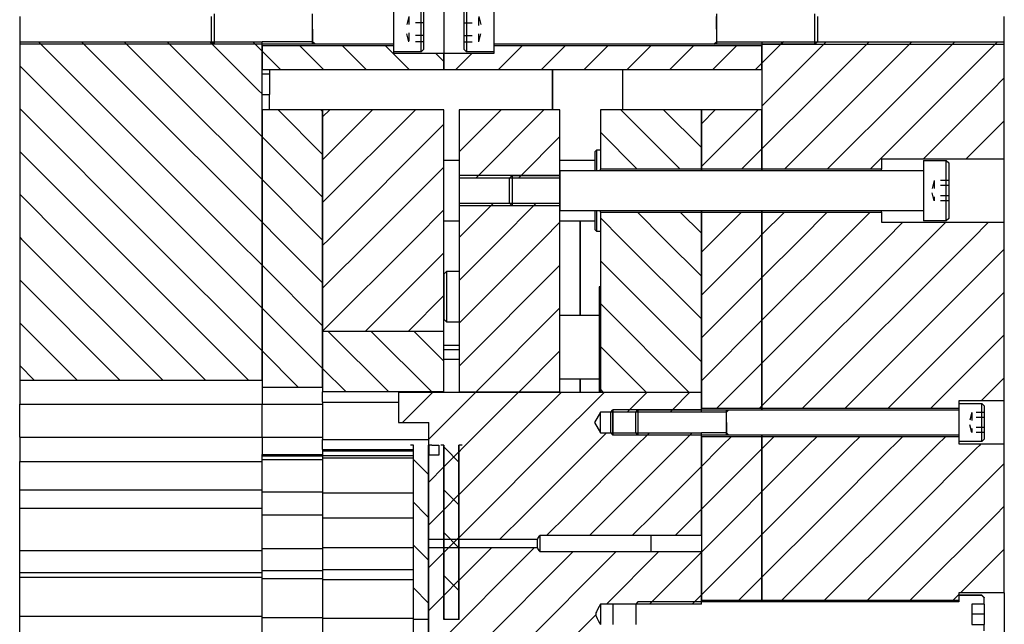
# Model space of a CAD drawing. Header units: inches. Extents: x 3 to 289, y 4 to 291.
# Tile 588 of 634: x 168.56 to 180.75, y 170.01 to 177.5. Entities that reach past the tile are written whole.
import ezdxf

# ---------------------------------------------------------------- set-up
doc = ezdxf.new("R2010")
doc.units = ezdxf.units.IN
doc.header["$LTSCALE"] = 0.5
doc.header["$MEASUREMENT"] = 0
doc.linetypes.add('HIDDEN', pattern=[0.225, 0.15, -0.075])
doc.layers.add('DBU', color=7, linetype='Continuous')

msp = doc.modelspace()

# ---------------------------------------------------------------- linework, layer by layer
at = {"layer": 'DBU', "color": 132, "linetype": 'Continuous'}
for p, q in [((173.19, 177.663), (173.19, 177.101)), ((173.534, 177.101), (173.534, 177.663)), ((173.565, 177.632), (173.565, 177.132)), ((174.065, 177.132), (174.065, 177.632)), ((174.096, 177.663), (174.096, 177.101)), ((174.44, 177.101), (174.44, 177.663)), ((170.94, 177.226), (170.94, 177.538)), ((170.971, 177.57), (170.971, 177.195)), ((172.19, 177.195), (172.19, 177.57)), ((177.19, 177.57), (177.19, 177.195)), ((178.409, 177.195), (178.409, 177.57)), ((178.44, 177.538), (178.44, 177.226)), ((170.971, 177.195), (170.94, 177.226)), ((178.44, 177.226), (178.409, 177.195)), ((172.19, 177.195), (170.971, 177.195)), ((173.19, 177.195), (172.19, 177.195)), ((173.534, 177.101), (173.19, 177.101)), ((173.565, 177.132), (173.534, 177.101)), ((174.096, 177.101), (174.065, 177.132)), ((174.44, 177.101), (174.096, 177.101)), ((177.19, 177.195), (174.44, 177.195)), ((178.409, 177.195), (177.19, 177.195)), ((177.003, 176.382), (175.753, 176.382)), ((175.753, 176.382), (175.753, 175.648)), ((176.006, 176.382), (176.741, 175.648)), ((176.006, 176.382), (176.741, 175.648)), ((176.536, 176.382), (177.003, 175.916)), ((176.536, 176.382), (177.003, 175.916)), ((177.003, 175.648), (177.003, 176.382)), ((175.753, 176.105), (176.21, 175.648)), ((175.753, 176.105), (176.21, 175.648)), ((177.003, 175.648), (175.753, 175.648)), ((175.753, 175.632), (175.753, 175.648)), ((177.003, 175.648), (177.003, 175.632)), ((175.753, 175.116), (175.753, 175.132)), ((175.753, 175.116), (177.003, 175.116)), ((175.753, 175.116), (175.753, 174.783)), ((175.753, 175.044), (176.014, 174.783)), ((175.753, 175.044), (176.014, 174.783)), ((176.211, 175.116), (176.544, 174.783)), ((176.211, 175.116), (176.544, 174.783)), ((176.741, 175.116), (177.003, 174.855)), ((176.741, 175.116), (177.003, 174.855)), ((177.003, 175.132), (177.003, 175.116)), ((177.003, 174.783), (177.003, 175.116)), ((175.753, 174.783), (175.753, 172.887)), ((176.014, 174.783), (177.003, 173.794)), ((176.014, 174.783), (177.003, 173.794)), ((176.544, 174.783), (177.003, 174.325)), ((176.544, 174.783), (177.003, 174.325)), ((177.003, 172.887), (177.003, 174.783)), ((175.753, 174.514), (177.003, 173.264)), ((175.753, 174.514), (177.003, 173.264)), ((175.753, 173.984), (176.849, 172.887)), ((175.753, 173.984), (176.849, 172.887)), ((175.753, 173.453), (176.319, 172.887)), ((175.753, 173.453), (176.319, 172.887)), ((175.753, 172.923), (175.789, 172.887)), ((175.753, 172.923), (175.789, 172.887)), ((175.753, 172.887), (177.003, 172.887)), ((180.19, 172.747), (180.19, 172.278)), ((180.19, 172.747), (180.475, 172.747)), ((180.475, 172.278), (180.475, 172.747)), ((180.475, 172.747), (180.503, 172.719)), ((180.503, 172.719), (180.503, 172.306)), ((176.19, 172.641), (176.218, 172.669)), ((176.19, 172.384), (176.19, 172.641)), ((176.218, 172.669), (176.218, 172.356)), ((176.218, 172.669), (177.315, 172.669)), ((177.315, 172.356), (177.315, 172.669)), ((177.315, 172.669), (180.19, 172.669)), ((176.218, 172.356), (176.19, 172.384)), ((177.315, 172.356), (176.218, 172.356)), ((180.19, 172.356), (177.315, 172.356)), ((180.475, 172.278), (180.19, 172.278)), ((180.503, 172.306), (180.475, 172.278)), ((176.218, 170.291), (176.19, 170.263)), ((176.218, 170.294), (176.218, 170.291)), ((177.315, 170.291), (176.218, 170.291)), ((177.315, 170.294), (177.003, 170.294)), ((180.19, 170.294), (177.315, 170.294)), ((180.19, 170.291), (177.315, 170.291)), ((180.475, 170.372), (180.19, 170.372)), ((180.19, 170.37), (180.19, 170.291)), ((180.475, 170.37), (180.19, 170.37)), ((180.475, 170.37), (180.475, 170.372)), ((180.503, 170.344), (180.475, 170.372)), ((180.503, 170.342), (180.475, 170.37)), ((180.503, 170.344), (180.503, 170.342)), ((180.503, 170.262), (180.503, 170.342)), ((176.19, 170.263), (176.19, 170.012)), ((180.352, 170.262), (180.352, 170.012)), ((180.503, 170.262), (180.352, 170.262)), ((180.503, 170.262), (180.503, 170.137)), ((180.503, 170.137), (180.352, 170.137)), ((180.503, 170.137), (180.503, 170.012)), ((180.352, 170.012), (180.503, 170.012)), ((180.503, 169.933), (180.503, 170.012))]:
    msp.add_line(p, q, dxfattribs=at)
at = {"layer": 'DBU', "color": 9, "linetype": 'Continuous'}
for p, q in [((173.815, 177.679), (173.815, 177.085)), ((173.815, 177.679), (173.815, 177.085)), ((171.565, 177.179), (173.19, 177.179)), ((171.565, 177.179), (171.565, 176.882)), ((171.565, 177.111), (171.794, 176.882)), ((171.565, 177.111), (171.794, 176.882)), ((172.027, 177.179), (172.324, 176.882)), ((172.027, 177.179), (172.324, 176.882)), ((172.558, 177.179), (172.855, 176.882)), ((172.558, 177.179), (172.855, 176.882)), ((173.088, 177.179), (173.385, 176.882)), ((173.088, 177.179), (173.385, 176.882)), ((173.19, 177.179), (173.19, 177.085)), ((174.44, 177.179), (177.753, 177.179)), ((174.44, 177.085), (174.44, 177.179)), ((174.79, 177.179), (174.493, 176.882)), ((174.79, 177.179), (174.493, 176.882)), ((175.32, 177.179), (175.023, 176.882)), ((175.32, 177.179), (175.023, 176.882)), ((175.851, 177.179), (175.554, 176.882)), ((175.851, 177.179), (175.554, 176.882)), ((176.381, 177.179), (176.084, 176.882)), ((176.381, 177.179), (176.084, 176.882)), ((176.911, 177.179), (176.614, 176.882)), ((176.911, 177.179), (176.614, 176.882)), ((177.442, 177.179), (177.145, 176.882)), ((177.442, 177.179), (177.145, 176.882)), ((177.753, 176.882), (177.753, 177.179)), ((173.19, 177.085), (173.815, 177.085)), ((173.712, 177.085), (173.815, 176.982)), ((173.712, 177.085), (173.815, 176.982)), ((173.815, 176.882), (173.815, 177.085)), ((173.815, 177.085), (174.44, 177.085)), ((173.815, 177.085), (173.815, 176.882)), ((174.166, 177.085), (173.963, 176.882)), ((174.166, 177.085), (173.963, 176.882)), ((171.565, 176.882), (173.815, 176.882)), ((171.659, 176.882), (171.659, 176.823)), ((173.815, 176.882), (177.753, 176.882)), ((175.159, 176.382), (175.159, 176.882)), ((175.159, 176.882), (175.159, 176.382)), ((176.029, 176.382), (176.029, 176.882)), ((177.753, 176.96), (177.675, 176.882)), ((177.753, 176.96), (177.675, 176.882)), ((171.659, 176.823), (171.565, 176.823)), ((171.659, 176.823), (171.659, 176.573)), ((171.659, 176.382), (171.659, 176.573)), ((172.315, 176.382), (171.565, 176.382)), ((171.565, 176.382), (171.565, 174.783)), ((171.764, 176.382), (172.315, 175.831)), ((171.764, 176.382), (172.315, 175.831)), ((172.294, 176.382), (172.315, 176.361)), ((172.294, 176.382), (172.315, 176.361)), ((172.402, 176.382), (172.315, 176.295)), ((172.932, 176.382), (172.315, 175.765)), ((173.463, 176.382), (172.315, 175.234)), ((172.402, 176.382), (172.315, 176.295)), ((172.932, 176.382), (172.315, 175.765)), ((173.463, 176.382), (172.315, 175.234)), ((173.815, 176.382), (172.315, 176.382)), ((172.315, 176.382), (172.315, 174.783)), ((172.315, 174.783), (172.315, 176.382)), ((173.815, 174.783), (173.815, 176.382)), ((177.175, 176.382), (177.003, 176.21)), ((177.705, 176.382), (177.003, 175.68)), ((177.175, 176.382), (177.003, 176.21)), ((177.705, 176.382), (177.003, 175.68)), ((177.753, 176.382), (177.003, 176.382)), ((177.003, 176.382), (177.003, 175.648)), ((177.753, 175.648), (177.753, 176.382)), ((173.815, 176.204), (172.394, 174.783)), ((173.815, 176.204), (172.394, 174.783)), ((171.565, 176.05), (172.315, 175.3)), ((171.565, 176.05), (172.315, 175.3)), ((175.705, 175.883), (175.69, 175.868)), ((175.705, 175.883), (175.705, 175.632)), ((175.753, 175.883), (175.705, 175.883)), ((177.753, 175.899), (177.501, 175.648)), ((177.753, 175.899), (177.501, 175.648)), ((174.003, 175.757), (173.815, 175.757)), ((175.69, 175.757), (175.253, 175.757)), ((175.69, 175.632), (175.69, 175.868)), ((173.815, 175.674), (172.925, 174.783)), ((173.815, 175.674), (172.925, 174.783)), ((177.753, 175.648), (177.003, 175.648)), ((177.003, 175.632), (177.003, 175.648)), ((177.753, 175.648), (177.753, 175.632)), ((171.565, 175.52), (172.302, 174.783)), ((171.565, 175.52), (172.302, 174.783)), ((173.815, 175.143), (173.455, 174.783)), ((173.815, 175.143), (173.455, 174.783)), ((175.69, 174.896), (175.69, 175.132)), ((175.705, 175.132), (175.705, 174.881)), ((177.003, 175.116), (177.003, 175.132)), ((177.003, 175.116), (177.753, 175.116)), ((177.003, 175.116), (177.003, 174.783)), ((177.5, 175.116), (177.167, 174.783)), ((177.5, 175.116), (177.167, 174.783)), ((177.753, 175.132), (177.753, 175.116)), ((177.753, 174.783), (177.753, 175.116)), ((171.565, 174.99), (171.771, 174.783)), ((171.565, 174.99), (171.771, 174.783)), ((173.815, 175.007), (174.003, 175.007)), ((175.253, 175.007), (175.69, 175.007)), ((171.565, 174.783), (171.565, 172.95)), ((171.771, 174.783), (172.315, 174.24)), ((171.771, 174.783), (172.315, 174.24)), ((172.302, 174.783), (172.315, 174.77)), ((172.302, 174.783), (172.315, 174.77)), ((172.394, 174.783), (172.315, 174.704)), ((172.925, 174.783), (172.315, 174.174)), ((173.455, 174.783), (172.315, 173.643)), ((172.394, 174.783), (172.315, 174.704)), ((172.925, 174.783), (172.315, 174.174)), ((173.455, 174.783), (172.315, 173.643)), ((172.315, 174.783), (172.315, 173.639)), ((172.315, 172.95), (172.315, 174.783)), ((173.815, 173.639), (173.815, 174.783)), ((175.69, 174.896), (175.705, 174.881)), ((175.705, 174.881), (175.753, 174.881)), ((177.167, 174.783), (177.003, 174.619)), ((177.698, 174.783), (177.003, 174.089)), ((177.167, 174.783), (177.003, 174.619)), ((177.698, 174.783), (177.003, 174.089)), ((177.003, 174.783), (177.003, 172.684)), ((177.753, 174.839), (177.698, 174.783)), ((177.753, 174.839), (177.698, 174.783)), ((177.753, 172.684), (177.753, 174.783)), ((173.815, 174.613), (172.841, 173.639)), ((173.815, 174.613), (172.841, 173.639)), ((171.565, 174.459), (172.315, 173.709)), ((171.565, 174.459), (172.315, 173.709)), ((173.85, 174.382), (173.82, 174.352)), ((173.82, 173.787), (173.82, 174.352)), ((173.85, 174.382), (173.85, 173.757)), ((174.003, 174.382), (173.85, 174.382)), ((177.753, 174.308), (177.003, 173.558)), ((177.753, 174.308), (177.003, 173.558)), ((173.815, 174.083), (173.372, 173.639)), ((173.815, 174.083), (173.372, 173.639)), ((171.565, 173.929), (172.315, 173.179)), ((171.565, 173.929), (172.315, 173.179)), ((173.82, 173.787), (173.85, 173.757)), ((173.85, 173.757), (174.003, 173.757)), ((177.753, 173.778), (177.003, 173.028)), ((177.753, 173.778), (177.003, 173.028)), ((173.815, 173.639), (172.315, 173.639)), ((173.815, 173.639), (172.315, 173.639)), ((172.315, 173.639), (172.315, 172.889)), ((172.385, 173.639), (173.135, 172.889)), ((172.385, 173.639), (173.135, 172.889)), ((172.915, 173.639), (173.665, 172.889)), ((172.915, 173.639), (173.665, 172.889)), ((173.446, 173.639), (173.815, 173.27)), ((173.446, 173.639), (173.815, 173.27)), ((173.815, 172.889), (173.815, 173.639)), ((171.565, 173.399), (172.014, 172.95)), ((171.565, 173.399), (172.014, 172.95)), ((173.815, 173.415), (174.003, 173.415)), ((177.753, 173.248), (177.189, 172.684)), ((177.753, 173.248), (177.189, 172.684)), ((172.315, 173.179), (172.605, 172.889)), ((172.315, 173.179), (172.605, 172.889)), ((171.565, 172.95), (172.315, 172.95)), ((171.565, 172.95), (171.565, 172.737)), ((173.815, 172.889), (172.315, 172.889)), ((172.315, 172.764), (172.315, 172.889)), ((173.253, 172.887), (173.253, 172.512)), ((173.253, 172.887), (177.003, 172.887)), ((173.68, 172.887), (173.305, 172.512)), ((173.68, 172.887), (173.305, 172.512)), ((174.211, 172.887), (173.628, 172.305)), ((174.211, 172.887), (173.628, 172.305)), ((173.815, 172.889), (173.815, 172.887)), ((174.741, 172.887), (174.084, 172.231)), ((174.741, 172.887), (174.084, 172.231)), ((175.271, 172.887), (174.615, 172.231)), ((175.271, 172.887), (174.615, 172.231)), ((175.802, 172.887), (175.145, 172.231)), ((175.802, 172.887), (175.145, 172.231)), ((176.332, 172.887), (176.085, 172.641)), ((176.332, 172.887), (176.085, 172.641)), ((176.862, 172.887), (176.644, 172.669)), ((176.862, 172.887), (176.644, 172.669)), ((177.003, 172.641), (177.003, 172.887)), ((171.565, 172.329), (171.565, 172.737)), ((172.315, 172.764), (172.315, 172.302)), ((177.753, 172.717), (177.72, 172.684)), ((177.753, 172.717), (177.72, 172.684)), ((175.753, 172.641), (175.679, 172.512)), ((175.909, 172.641), (175.753, 172.641)), ((175.753, 172.384), (175.753, 172.641)), ((177.003, 172.641), (175.909, 172.641)), ((176.644, 172.669), (176.616, 172.641)), ((177.753, 172.684), (177.003, 172.684)), ((177.753, 172.684), (177.753, 172.669)), ((173.253, 172.512), (173.628, 172.512)), ((173.628, 172.231), (173.628, 172.512)), ((175.679, 172.512), (175.753, 172.384)), ((175.828, 172.384), (175.675, 172.231)), ((175.828, 172.384), (175.675, 172.231)), ((175.753, 172.384), (175.909, 172.384)), ((175.909, 172.384), (177.003, 172.384)), ((176.331, 172.356), (176.206, 172.231)), ((176.331, 172.356), (176.206, 172.231)), ((176.359, 172.384), (176.331, 172.356)), ((176.861, 172.356), (176.736, 172.231)), ((176.861, 172.356), (176.736, 172.231)), ((176.889, 172.384), (176.861, 172.356)), ((177.003, 172.231), (177.003, 172.384)), ((177.003, 172.34), (177.753, 172.34)), ((177.003, 172.34), (177.003, 172.231)), ((177.376, 172.34), (177.266, 172.231)), ((177.376, 172.34), (177.266, 172.231)), ((177.753, 172.356), (177.753, 172.34)), ((177.753, 172.231), (177.753, 172.34)), ((171.565, 172.329), (171.565, 172.116)), ((172.315, 172.177), (172.315, 172.302)), ((173.628, 172.231), (173.628, 172.107)), ((173.665, 172.231), (173.753, 172.231)), ((173.753, 172.231), (173.753, 172.189)), ((174.084, 172.231), (174.042, 172.189)), ((174.084, 172.231), (174.042, 172.189)), ((174.615, 172.231), (174.573, 172.189)), ((174.615, 172.231), (174.573, 172.189)), ((175.145, 172.231), (175.103, 172.189)), ((175.145, 172.231), (175.103, 172.189)), ((175.675, 172.231), (175.633, 172.189)), ((175.675, 172.231), (175.633, 172.189)), ((176.206, 172.231), (176.164, 172.189)), ((176.206, 172.231), (176.164, 172.189)), ((176.736, 172.231), (176.694, 172.189)), ((176.736, 172.231), (176.694, 172.189)), ((177.003, 171.369), (177.003, 172.231)), ((177.003, 172.231), (177.003, 171.369)), ((177.266, 172.231), (177.224, 172.189)), ((177.266, 172.231), (177.224, 172.189)), ((177.753, 171.369), (177.753, 172.231)), ((171.565, 172.116), (172.315, 172.116)), ((171.565, 172.102), (171.565, 172.116)), ((171.565, 172.099), (171.565, 172.102)), ((171.565, 172.049), (171.565, 172.099)), ((172.315, 172.177), (173.44, 172.177)), ((172.315, 172.177), (172.315, 172.159)), ((172.315, 172.159), (172.315, 172.103)), ((172.315, 172.103), (172.315, 172.072)), ((173.627, 172.177), (173.628, 172.177)), ((173.628, 171.369), (173.628, 172.107)), ((173.753, 172.107), (173.628, 172.107)), ((173.753, 172.189), (173.753, 172.107)), ((174.002, 172.149), (173.815, 171.961)), ((174.002, 172.149), (173.815, 171.961)), ((174.003, 172.149), (174.002, 172.149)), ((174.003, 172.149), (174.002, 172.149)), ((174.042, 172.189), (174.003, 172.149)), ((174.573, 172.189), (174.003, 171.619)), ((174.042, 172.189), (174.003, 172.149)), ((174.573, 172.189), (174.003, 171.619)), ((175.103, 172.189), (174.284, 171.369)), ((175.103, 172.189), (174.284, 171.369)), ((175.633, 172.189), (174.814, 171.369)), ((175.633, 172.189), (174.814, 171.369)), ((176.164, 172.189), (175.344, 171.369)), ((176.164, 172.189), (175.344, 171.369)), ((176.694, 172.189), (175.875, 171.369)), ((176.694, 172.189), (175.875, 171.369)), ((177.224, 172.189), (177.003, 171.967)), ((177.224, 172.189), (177.003, 171.967)), ((177.753, 172.187), (177.003, 171.437)), ((177.753, 172.187), (177.003, 171.437)), ((171.565, 171.651), (171.565, 172.049)), ((172.315, 172.072), (172.315, 171.639)), ((173.815, 171.961), (173.628, 171.774)), ((173.815, 171.961), (173.628, 171.774)), ((177.003, 171.967), (176.405, 171.369)), ((177.003, 171.967), (176.405, 171.369)), ((171.565, 171.37), (171.565, 171.651)), ((172.315, 171.639), (172.315, 171.33)), ((174.002, 171.618), (173.815, 171.431)), ((174.002, 171.618), (173.815, 171.431)), ((174.003, 171.619), (174.002, 171.618)), ((174.003, 171.619), (174.002, 171.618)), ((177.753, 171.657), (177.466, 171.369)), ((177.753, 171.657), (177.466, 171.369)), ((171.565, 171.37), (172.315, 171.37)), ((171.565, 170.951), (171.565, 171.37)), ((173.753, 171.369), (173.628, 171.244)), ((173.753, 171.369), (173.628, 171.244)), ((173.628, 171.061), (173.628, 171.369)), ((173.815, 171.431), (173.753, 171.369)), ((173.815, 171.431), (173.753, 171.369)), ((174.284, 171.369), (174.003, 171.089)), ((174.284, 171.369), (174.003, 171.089)), ((174.814, 171.369), (174.506, 171.061)), ((174.814, 171.369), (174.506, 171.061)), ((175.344, 171.369), (175.088, 171.113)), ((175.344, 171.369), (175.088, 171.113)), ((175.875, 171.369), (175.618, 171.113)), ((175.875, 171.369), (175.618, 171.113)), ((176.405, 171.369), (176.148, 171.113)), ((176.405, 171.369), (176.148, 171.113)), ((176.935, 171.369), (176.679, 171.113)), ((176.935, 171.369), (176.679, 171.113)), ((177.003, 171.437), (176.935, 171.369)), ((177.003, 171.437), (176.935, 171.369)), ((177.466, 171.369), (177.003, 170.907)), ((177.466, 171.369), (177.003, 170.907)), ((177.003, 171.113), (177.003, 171.369)), ((177.003, 171.369), (177.003, 170.307)), ((177.753, 170.307), (177.753, 171.369)), ((172.315, 171.33), (173.44, 171.33)), ((172.315, 171.33), (172.315, 170.963)), ((173.627, 171.33), (173.628, 171.33)), ((177.753, 171.126), (177.003, 170.376)), ((177.753, 171.126), (177.003, 170.376)), ((174.973, 171.061), (173.628, 171.061)), ((173.628, 170.963), (173.628, 171.061)), ((174.002, 171.088), (173.976, 171.061)), ((174.002, 171.088), (173.976, 171.061)), ((174.003, 171.089), (174.002, 171.088)), ((174.003, 171.089), (174.002, 171.088)), ((174.973, 170.963), (174.973, 171.061)), ((175.003, 171.113), (175.003, 170.912)), ((176.378, 171.113), (175.003, 171.113)), ((177.003, 171.113), (176.378, 171.113)), ((171.565, 170.677), (171.565, 170.951)), ((172.315, 170.963), (172.315, 170.689)), ((174.938, 170.963), (173.628, 169.653)), ((174.938, 170.963), (173.628, 169.653)), ((173.628, 170.963), (174.973, 170.963)), ((173.628, 169.527), (173.628, 170.963)), ((173.815, 170.901), (173.628, 170.714)), ((173.815, 170.901), (173.628, 170.714)), ((173.878, 170.963), (173.815, 170.901)), ((173.878, 170.963), (173.815, 170.901)), ((174.408, 170.963), (174.003, 170.558)), ((174.408, 170.963), (174.003, 170.558)), ((175.417, 170.912), (174.032, 169.527)), ((175.417, 170.912), (174.032, 169.527)), ((175.947, 170.912), (174.563, 169.527)), ((175.947, 170.912), (174.563, 169.527)), ((175.003, 170.912), (176.378, 170.912)), ((176.478, 170.912), (175.829, 170.263)), ((176.478, 170.912), (175.829, 170.263)), ((177.003, 170.907), (176.359, 170.263)), ((177.003, 170.907), (176.359, 170.263)), ((176.378, 170.912), (177.003, 170.912)), ((177.003, 170.263), (177.003, 170.912)), ((171.565, 170.578), (171.565, 170.677)), ((172.315, 170.689), (172.315, 170.569)), ((171.565, 170.097), (171.565, 170.578)), ((172.315, 170.569), (172.315, 170.089)), ((174.002, 170.558), (173.815, 170.37)), ((174.002, 170.558), (173.815, 170.37)), ((174.003, 170.558), (174.002, 170.558)), ((174.003, 170.558), (174.002, 170.558)), ((177.753, 170.596), (177.464, 170.307)), ((177.753, 170.596), (177.464, 170.307)), ((173.815, 170.37), (173.628, 170.183)), ((173.815, 170.37), (173.628, 170.183)), ((177.003, 170.376), (176.889, 170.263)), ((177.003, 170.376), (176.889, 170.263)), ((177.753, 170.307), (177.003, 170.307)), ((177.753, 170.294), (177.753, 170.307)), ((175.697, 170.149), (175.696, 170.144)), ((175.698, 170.154), (175.697, 170.149)), ((175.703, 170.168), (175.698, 170.154)), ((175.709, 170.181), (175.703, 170.168)), ((175.736, 170.232), (175.709, 170.181)), ((175.753, 170.263), (175.736, 170.232)), ((175.753, 170.263), (175.753, 170.012)), ((175.909, 170.263), (175.753, 170.263)), ((177.003, 170.263), (175.909, 170.263)), ((171.565, 170.097), (172.315, 170.097)), ((171.565, 169.472), (171.565, 170.097)), ((172.315, 170.089), (173.44, 170.089)), ((172.315, 170.089), (172.315, 169.515)), ((173.627, 170.089), (173.628, 170.089)), ((175.696, 170.13), (175.093, 169.527)), ((175.696, 170.13), (175.093, 169.527)), ((175.696, 170.144), (175.695, 170.139)), ((175.695, 170.139), (175.695, 170.134)), ((175.695, 170.134), (175.696, 170.129)), ((175.696, 170.129), (175.697, 170.125)), ((175.697, 170.125), (175.698, 170.12)), ((175.698, 170.12), (175.7, 170.115)), ((175.7, 170.115), (175.712, 170.086)), ((175.712, 170.086), (175.727, 170.058)), ((175.727, 170.058), (175.742, 170.031)), ((175.742, 170.031), (175.753, 170.012))]:
    msp.add_line(p, q, dxfattribs=at)
at = {"layer": 'DBU', "color": 254, "linetype": 'Continuous'}
for p, q in [((168.565, 177.538), (168.565, 177.226)), ((180.753, 177.226), (180.753, 177.538)), ((168.565, 177.226), (171.565, 177.226)), ((168.565, 177.226), (168.565, 176.623)), ((168.798, 177.226), (169.401, 176.623)), ((168.798, 177.226), (169.401, 176.623)), ((169.329, 177.226), (169.931, 176.623)), ((169.329, 177.226), (169.931, 176.623)), ((169.859, 177.226), (170.462, 176.623)), ((169.859, 177.226), (170.462, 176.623)), ((170.389, 177.226), (170.992, 176.623)), ((170.389, 177.226), (170.992, 176.623)), ((170.92, 177.226), (171.522, 176.623)), ((170.92, 177.226), (171.522, 176.623)), ((171.45, 177.226), (171.481, 177.195)), ((171.565, 176.623), (171.565, 177.226)), ((177.753, 177.226), (180.753, 177.226)), ((177.753, 177.226), (177.753, 176.623)), ((178.549, 177.226), (177.946, 176.623)), ((178.549, 177.226), (177.946, 176.623)), ((178.019, 177.226), (177.988, 177.195)), ((179.079, 177.226), (178.477, 176.623)), ((179.079, 177.226), (178.477, 176.623)), ((179.61, 177.226), (179.007, 176.623)), ((179.61, 177.226), (179.007, 176.623)), ((180.14, 177.226), (179.537, 176.623)), ((180.14, 177.226), (179.537, 176.623)), ((180.67, 177.226), (180.068, 176.623)), ((180.67, 177.226), (180.068, 176.623)), ((180.753, 176.623), (180.753, 177.226)), ((171.481, 177.195), (171.565, 177.111)), ((171.481, 177.195), (171.565, 177.111)), ((177.988, 177.195), (177.753, 176.96)), ((177.988, 177.195), (177.753, 176.96)), ((168.565, 176.929), (168.871, 176.623)), ((168.565, 176.929), (168.871, 176.623)), ((180.753, 176.778), (180.598, 176.623)), ((180.753, 176.778), (180.598, 176.623)), ((168.565, 176.623), (168.565, 174.783)), ((168.871, 176.623), (170.711, 174.783)), ((168.871, 176.623), (170.711, 174.783)), ((169.401, 176.623), (171.241, 174.783)), ((169.401, 176.623), (171.241, 174.783)), ((169.931, 176.623), (171.565, 174.99)), ((169.931, 176.623), (171.565, 174.99)), ((170.462, 176.623), (171.565, 175.52)), ((170.462, 176.623), (171.565, 175.52)), ((170.992, 176.623), (171.565, 176.05)), ((170.992, 176.623), (171.565, 176.05)), ((171.522, 176.623), (171.565, 176.581)), ((171.522, 176.623), (171.565, 176.581)), ((171.565, 174.783), (171.565, 176.623)), ((177.946, 176.623), (177.753, 176.43)), ((178.477, 176.623), (177.753, 175.899)), ((177.946, 176.623), (177.753, 176.43)), ((178.477, 176.623), (177.753, 175.899)), ((177.753, 176.623), (177.753, 175.648)), ((179.007, 176.623), (178.032, 175.648)), ((179.007, 176.623), (178.032, 175.648)), ((179.537, 176.623), (178.562, 175.648)), ((179.537, 176.623), (178.562, 175.648)), ((180.068, 176.623), (179.092, 175.648)), ((180.068, 176.623), (179.092, 175.648)), ((180.598, 176.623), (179.748, 175.773)), ((180.598, 176.623), (179.748, 175.773)), ((180.753, 175.773), (180.753, 176.623)), ((168.565, 176.399), (170.18, 174.783)), ((168.565, 176.399), (170.18, 174.783)), ((180.753, 176.248), (180.278, 175.773)), ((180.753, 176.248), (180.278, 175.773)), ((168.565, 175.868), (169.65, 174.783)), ((168.565, 175.868), (169.65, 174.783)), ((180.753, 175.773), (179.233, 175.773)), ((179.233, 175.773), (179.233, 175.648)), ((180.753, 174.991), (180.753, 175.773)), ((179.233, 175.648), (177.753, 175.648)), ((177.753, 175.632), (177.753, 175.648)), ((179.233, 175.632), (179.233, 175.648)), ((168.565, 175.338), (169.12, 174.783)), ((168.565, 175.338), (169.12, 174.783)), ((177.753, 175.116), (177.753, 175.132)), ((178.031, 175.116), (177.753, 174.839)), ((178.031, 175.116), (177.753, 174.839)), ((177.753, 175.116), (179.233, 175.116)), ((177.753, 175.116), (177.753, 174.783)), ((178.561, 175.116), (178.228, 174.783)), ((178.561, 175.116), (178.228, 174.783)), ((179.091, 175.116), (178.758, 174.783)), ((179.091, 175.116), (178.758, 174.783)), ((179.233, 175.116), (179.233, 175.132)), ((179.233, 175.116), (179.233, 174.991)), ((179.233, 174.991), (180.753, 174.991)), ((179.497, 174.991), (179.289, 174.783)), ((179.497, 174.991), (179.289, 174.783)), ((180.027, 174.991), (179.819, 174.783)), ((180.027, 174.991), (179.819, 174.783)), ((180.557, 174.991), (180.349, 174.783)), ((180.557, 174.991), (180.349, 174.783)), ((180.753, 174.783), (180.753, 174.991)), ((168.565, 174.808), (168.589, 174.783)), ((168.565, 174.808), (168.589, 174.783)), ((168.565, 174.783), (168.565, 173.037)), ((168.589, 174.783), (170.335, 173.037)), ((168.589, 174.783), (170.335, 173.037)), ((169.12, 174.783), (170.866, 173.037)), ((169.12, 174.783), (170.866, 173.037)), ((169.65, 174.783), (171.396, 173.037)), ((169.65, 174.783), (171.396, 173.037)), ((170.18, 174.783), (171.565, 173.399)), ((170.18, 174.783), (171.565, 173.399)), ((170.711, 174.783), (171.565, 173.929)), ((170.711, 174.783), (171.565, 173.929)), ((171.241, 174.783), (171.565, 174.459)), ((171.241, 174.783), (171.565, 174.459)), ((171.565, 173.037), (171.565, 174.783)), ((178.228, 174.783), (177.753, 174.308)), ((178.758, 174.783), (177.753, 173.778)), ((179.289, 174.783), (177.753, 173.248)), ((179.819, 174.783), (177.753, 172.717)), ((178.228, 174.783), (177.753, 174.308)), ((178.758, 174.783), (177.753, 173.778)), ((179.289, 174.783), (177.753, 173.248)), ((179.819, 174.783), (177.753, 172.717)), ((177.753, 174.783), (177.753, 172.684)), ((180.349, 174.783), (178.25, 172.684)), ((180.349, 174.783), (178.25, 172.684)), ((180.753, 172.778), (180.753, 174.783)), ((180.753, 174.657), (178.78, 172.684)), ((180.753, 174.657), (178.78, 172.684)), ((168.565, 174.277), (169.805, 173.037)), ((168.565, 174.277), (169.805, 173.037)), ((180.753, 174.126), (179.311, 172.684)), ((180.753, 174.126), (179.311, 172.684)), ((168.565, 173.747), (169.275, 173.037)), ((168.565, 173.747), (169.275, 173.037)), ((180.753, 173.596), (179.841, 172.684)), ((180.753, 173.596), (179.841, 172.684)), ((168.565, 173.217), (168.744, 173.037)), ((168.565, 173.217), (168.744, 173.037)), ((168.565, 173.037), (171.565, 173.037)), ((168.565, 173.037), (168.565, 172.737)), ((180.753, 173.066), (180.465, 172.778)), ((180.753, 173.066), (180.465, 172.778)), ((168.565, 172.329), (168.565, 172.737)), ((180.753, 172.778), (180.19, 172.778)), ((180.19, 172.778), (180.19, 172.684)), ((180.753, 172.247), (180.753, 172.778)), ((180.19, 172.684), (177.753, 172.684)), ((177.753, 172.669), (177.753, 172.684)), ((177.753, 172.34), (177.753, 172.356)), ((177.753, 172.34), (180.19, 172.34)), ((177.753, 172.34), (177.753, 172.231)), ((177.906, 172.34), (177.797, 172.231)), ((177.906, 172.34), (177.797, 172.231)), ((178.437, 172.34), (178.327, 172.231)), ((178.437, 172.34), (178.327, 172.231)), ((178.967, 172.34), (178.857, 172.231)), ((178.967, 172.34), (178.857, 172.231)), ((179.497, 172.34), (179.388, 172.231)), ((179.497, 172.34), (179.388, 172.231)), ((180.028, 172.34), (179.918, 172.231)), ((180.028, 172.34), (179.918, 172.231)), ((180.19, 172.34), (180.19, 172.247)), ((168.565, 172.329), (168.565, 172.029)), ((177.753, 172.231), (177.753, 171.369)), ((177.797, 172.231), (177.755, 172.189)), ((177.797, 172.231), (177.755, 172.189)), ((178.327, 172.231), (178.285, 172.189)), ((178.327, 172.231), (178.285, 172.189)), ((178.857, 172.231), (178.815, 172.189)), ((178.857, 172.231), (178.815, 172.189)), ((179.388, 172.231), (179.346, 172.189)), ((179.388, 172.231), (179.346, 172.189)), ((179.918, 172.231), (179.876, 172.189)), ((179.918, 172.231), (179.876, 172.189)), ((180.19, 172.247), (180.753, 172.247)), ((180.448, 172.231), (180.406, 172.189)), ((180.448, 172.231), (180.406, 172.189)), ((180.464, 172.247), (180.448, 172.231)), ((180.464, 172.247), (180.448, 172.231)), ((180.753, 172.231), (180.753, 172.247)), ((180.753, 171.369), (180.753, 172.231)), ((177.755, 172.189), (177.753, 172.187)), ((178.285, 172.189), (177.753, 171.657)), ((177.755, 172.189), (177.753, 172.187)), ((178.285, 172.189), (177.753, 171.657)), ((178.815, 172.189), (177.996, 171.369)), ((178.815, 172.189), (177.996, 171.369)), ((179.346, 172.189), (178.526, 171.369)), ((179.346, 172.189), (178.526, 171.369)), ((179.876, 172.189), (179.057, 171.369)), ((179.876, 172.189), (179.057, 171.369)), ((180.406, 172.189), (179.587, 171.369)), ((180.406, 172.189), (179.587, 171.369)), ((168.565, 172.029), (171.565, 172.029)), ((168.565, 171.677), (168.565, 172.029)), ((180.753, 172.005), (180.117, 171.369)), ((180.753, 172.005), (180.117, 171.369)), ((168.565, 171.449), (168.565, 171.677)), ((168.565, 171.449), (171.565, 171.449)), ((168.565, 170.927), (168.565, 171.449)), ((177.996, 171.369), (177.753, 171.126)), ((178.526, 171.369), (177.753, 170.596)), ((177.996, 171.369), (177.753, 171.126)), ((178.526, 171.369), (177.753, 170.596)), ((177.753, 171.369), (177.753, 170.307)), ((179.057, 171.369), (177.994, 170.307)), ((179.057, 171.369), (177.994, 170.307)), ((179.587, 171.369), (178.524, 170.307)), ((179.587, 171.369), (178.524, 170.307)), ((180.117, 171.369), (179.055, 170.307)), ((180.117, 171.369), (179.055, 170.307)), ((180.648, 171.369), (179.585, 170.307)), ((180.648, 171.369), (179.585, 170.307)), ((180.753, 171.475), (180.648, 171.369)), ((180.753, 171.475), (180.648, 171.369)), ((180.753, 170.401), (180.753, 171.369)), ((168.565, 170.653), (168.565, 170.927)), ((180.753, 170.944), (180.21, 170.401)), ((180.753, 170.944), (180.21, 170.401)), ((168.565, 170.596), (168.565, 170.653)), ((168.565, 170.113), (168.565, 170.596)), ((180.753, 170.401), (180.19, 170.401)), ((180.19, 170.401), (180.19, 170.307)), ((180.753, 170.414), (180.74, 170.401)), ((180.753, 170.414), (180.74, 170.401)), ((180.753, 170.401), (180.753, 169.873)), ((177.753, 170.307), (177.753, 170.294)), ((180.19, 170.307), (177.753, 170.307)), ((180.19, 170.382), (180.115, 170.307)), ((180.19, 170.382), (180.115, 170.307)), ((168.565, 170.113), (171.565, 170.113)), ((168.565, 169.392), (168.565, 170.113))]:
    msp.add_line(p, q, dxfattribs=at)
at = {"layer": 'DBU', "color": 2, "linetype": 'Continuous'}
for p, q in [((172.19, 177.382), (172.19, 177.538)), ((177.19, 177.382), (177.19, 177.538)), ((172.19, 177.382), (172.19, 177.226)), ((177.19, 177.382), (177.19, 177.226)), ((172.19, 177.226), (171.565, 177.226)), ((172.221, 177.195), (172.19, 177.226)), ((177.159, 177.195), (177.19, 177.226)), ((177.19, 177.226), (177.753, 177.226)), ((171.565, 177.195), (168.565, 177.195)), ((177.753, 177.195), (180.753, 177.195)), ((175.253, 175.57), (174.003, 175.57)), ((175.253, 175.195), (174.003, 175.195)), ((175.881, 172.641), (175.909, 172.669)), ((175.881, 172.384), (175.881, 172.641)), ((177.003, 172.669), (175.909, 172.669)), ((175.909, 172.669), (175.909, 172.356)), ((177.315, 172.641), (177.003, 172.641)), ((177.343, 172.669), (177.315, 172.641)), ((177.315, 172.512), (177.315, 172.641)), ((177.315, 172.512), (177.315, 172.384)), ((175.881, 172.384), (175.909, 172.356)), ((177.003, 172.356), (175.909, 172.356)), ((177.315, 172.384), (177.003, 172.384)), ((177.343, 172.356), (177.315, 172.384))]:
    msp.add_line(p, q, dxfattribs=at)
at = {"layer": 'DBU', "color": 254, "linetype": 'HIDDEN'}
for p, q in [((173.383, 177.538), (173.344, 177.382)), ((173.383, 177.538), (173.383, 177.226)), ((173.565, 177.46), (173.383, 177.46)), ((174.065, 177.46), (174.247, 177.46)), ((174.247, 177.226), (174.247, 177.538)), ((174.247, 177.538), (174.286, 177.382)), ((173.383, 177.226), (173.344, 177.382)), ((174.247, 177.226), (174.286, 177.382)), ((173.565, 177.304), (173.383, 177.304)), ((173.565, 177.226), (173.383, 177.226)), ((174.065, 177.304), (174.247, 177.304)), ((174.065, 177.226), (174.247, 177.226)), ((179.883, 175.507), (179.852, 175.382)), ((180.065, 175.507), (179.883, 175.507)), ((179.883, 175.507), (179.883, 175.257)), ((180.065, 175.445), (179.883, 175.445)), ((179.883, 175.257), (179.852, 175.382)), ((180.065, 175.32), (179.883, 175.32)), ((180.065, 175.257), (179.883, 175.257)), ((180.352, 172.637), (180.321, 172.512)), ((180.503, 172.637), (180.352, 172.637)), ((180.352, 172.637), (180.352, 172.387)), ((180.352, 172.387), (180.321, 172.512)), ((180.503, 172.575), (180.352, 172.575)), ((180.503, 172.45), (180.352, 172.45)), ((180.503, 172.387), (180.352, 172.387))]:
    msp.add_line(p, q, dxfattribs=at)
at = {"layer": 'DBU', "color": 4, "linetype": 'Continuous'}
for p, q in [((171.565, 176.573), (171.659, 176.573)), ((174.003, 173.29), (173.815, 173.29)), ((168.565, 172.737), (171.565, 172.737)), ((171.565, 172.737), (172.315, 172.737)), ((172.315, 172.764), (173.253, 172.764)), ((175.909, 172.384), (175.909, 172.641)), ((168.565, 172.329), (171.565, 172.329)), ((171.565, 172.329), (172.315, 172.329)), ((172.315, 172.302), (173.628, 172.302)), ((172.315, 172.102), (171.565, 172.102)), ((171.565, 172.099), (172.315, 172.099)), ((172.315, 172.159), (173.44, 172.159)), ((172.315, 172.103), (173.44, 172.103)), ((173.627, 172.159), (173.628, 172.159)), ((173.627, 172.103), (173.628, 172.103)), ((172.315, 172.049), (171.565, 172.049)), ((172.315, 172.072), (173.44, 172.072)), ((173.627, 172.072), (173.628, 172.072)), ((168.565, 171.677), (171.565, 171.677)), ((171.565, 171.651), (172.315, 171.651)), ((172.315, 171.639), (173.44, 171.639)), ((173.627, 171.639), (173.628, 171.639)), ((176.378, 171.113), (176.378, 170.912)), ((168.565, 170.927), (171.565, 170.927)), ((171.565, 170.951), (172.315, 170.951)), ((172.315, 170.963), (173.44, 170.963)), ((173.627, 170.963), (173.628, 170.963)), ((168.565, 170.653), (171.565, 170.653)), ((171.565, 170.677), (172.315, 170.677)), ((172.315, 170.689), (173.44, 170.689)), ((173.627, 170.689), (173.628, 170.689)), ((168.565, 170.596), (171.565, 170.596)), ((171.565, 170.578), (172.315, 170.578)), ((172.315, 170.569), (173.44, 170.569)), ((173.627, 170.569), (173.628, 170.569)), ((177.315, 170.291), (177.315, 170.294)), ((175.909, 170.263), (175.909, 170.012))]:
    msp.add_line(p, q, dxfattribs=at)
at = {"layer": 'DBU', "color": 190, "linetype": 'Continuous'}
for p, q in [((174.523, 176.382), (174.003, 175.862)), ((174.523, 176.382), (174.003, 175.862)), ((174.003, 176.382), (174.003, 175.538)), ((175.253, 176.382), (174.003, 176.382)), ((175.054, 176.382), (174.21, 175.538)), ((175.054, 176.382), (174.21, 175.538)), ((175.253, 175.538), (175.253, 176.382)), ((175.253, 176.051), (174.772, 175.57)), ((175.253, 176.051), (174.772, 175.57)), ((175.253, 175.538), (174.003, 175.538)), ((174.003, 175.538), (174.003, 175.226)), ((174.772, 175.57), (174.74, 175.538)), ((175.253, 175.226), (175.253, 175.538)), ((174.428, 175.226), (174.003, 174.801)), ((174.428, 175.226), (174.003, 174.801)), ((174.003, 175.226), (175.253, 175.226)), ((174.003, 175.226), (174.003, 174.783)), ((174.927, 175.195), (174.516, 174.783)), ((174.927, 175.195), (174.516, 174.783)), ((174.958, 175.226), (174.927, 175.195)), ((175.253, 174.783), (175.253, 175.226)), ((175.253, 174.99), (175.046, 174.783)), ((175.253, 174.99), (175.046, 174.783)), ((175.503, 173.838), (175.503, 175.007)), ((175.503, 175.007), (175.503, 173.838)), ((174.516, 174.783), (174.003, 174.271)), ((175.046, 174.783), (174.003, 173.74)), ((174.516, 174.783), (174.003, 174.271)), ((175.046, 174.783), (174.003, 173.74)), ((174.003, 174.783), (174.003, 172.892)), ((175.253, 172.892), (175.253, 174.783)), ((175.253, 174.46), (174.003, 173.21)), ((175.253, 174.46), (174.003, 173.21)), ((175.253, 173.93), (174.216, 172.892)), ((175.253, 173.93), (174.216, 172.892)), ((174.003, 173.465), (173.815, 173.465)), ((175.253, 173.399), (174.746, 172.892)), ((175.253, 173.399), (174.746, 172.892)), ((175.503, 172.887), (175.503, 173.051)), ((175.503, 173.051), (175.503, 172.887)), ((174.003, 172.892), (175.253, 172.892)), ((174.003, 172.892), (174.003, 172.887)), ((175.253, 172.887), (175.253, 172.892))]:
    msp.add_line(p, q, dxfattribs=at)
at = {"layer": 'DBU', "color": 136, "linetype": 'Continuous'}
for p, q in [((179.753, 175.757), (179.753, 175.007)), ((179.753, 175.757), (180.034, 175.757)), ((180.034, 175.007), (180.034, 175.757)), ((180.034, 175.757), (180.065, 175.726)), ((175.253, 175.632), (175.253, 175.132)), ((175.253, 175.632), (179.753, 175.632)), ((180.065, 175.726), (180.065, 175.038)), ((174.628, 175.538), (174.659, 175.57)), ((174.628, 175.226), (174.628, 175.538)), ((174.659, 175.57), (174.659, 175.195)), ((174.659, 175.57), (175.253, 175.57)), ((174.659, 175.195), (174.628, 175.226)), ((175.253, 175.195), (174.659, 175.195)), ((179.753, 175.132), (175.253, 175.132)), ((180.065, 175.038), (180.034, 175.007)), ((180.034, 175.007), (179.753, 175.007))]:
    msp.add_line(p, q, dxfattribs=at)
at = {"layer": 'DBU', "color": 96, "linetype": 'Continuous'}
for p, q in [((175.737, 174.193), (175.737, 172.887)), ((175.753, 174.193), (175.737, 174.193)), ((175.737, 173.838), (175.253, 173.838)), ((175.253, 173.051), (175.737, 173.051))]:
    msp.add_line(p, q, dxfattribs=at)
at = {"layer": 'DBU', "color": 30, "linetype": 'Continuous'}
for p, q in [((173.403, 172.231), (173.403, 172.23)), ((173.44, 172.23), (173.403, 172.23)), ((173.44, 172.189), (173.44, 172.23)), ((173.664, 172.23), (173.627, 172.23)), ((173.627, 172.189), (173.627, 172.23)), ((173.665, 172.231), (173.664, 172.23)), ((173.778, 172.231), (173.778, 172.23)), ((173.815, 172.23), (173.778, 172.23)), ((173.815, 172.231), (173.815, 171.369)), ((173.815, 172.189), (173.815, 172.23)), ((174.003, 172.23), (174.002, 172.23)), ((174.002, 172.189), (174.002, 172.23)), ((174.003, 171.369), (174.003, 172.231)), ((174.039, 172.23), (174.003, 172.23)), ((174.04, 172.231), (174.039, 172.23)), ((173.44, 171.369), (173.44, 172.189)), ((173.627, 171.369), (173.627, 172.189)), ((173.815, 172.209), (173.836, 172.189)), ((173.815, 172.209), (173.836, 172.189)), ((173.815, 171.369), (173.815, 172.189)), ((174.002, 172.149), (173.815, 171.961)), ((174.002, 172.149), (173.815, 171.961)), ((173.836, 172.189), (174.002, 172.022)), ((173.836, 172.189), (174.002, 172.022)), ((174.002, 171.369), (174.002, 172.189)), ((173.44, 172.054), (173.627, 171.867)), ((173.44, 172.054), (173.627, 171.867)), ((174.002, 172.022), (174.003, 172.021)), ((174.002, 172.022), (174.003, 172.021)), ((173.815, 171.679), (174.002, 171.492)), ((173.815, 171.679), (174.002, 171.492)), ((174.002, 171.618), (173.815, 171.431)), ((174.002, 171.618), (173.815, 171.431)), ((173.44, 171.524), (173.594, 171.369)), ((173.44, 171.524), (173.594, 171.369)), ((174.002, 171.492), (174.003, 171.491)), ((174.002, 171.492), (174.003, 171.491)), ((173.44, 170.07), (173.44, 171.369)), ((173.594, 171.369), (173.627, 171.336)), ((173.594, 171.369), (173.627, 171.336)), ((173.627, 170.07), (173.627, 171.369)), ((173.815, 171.369), (173.815, 170.071)), ((173.815, 170.07), (173.815, 171.369)), ((174.002, 170.07), (174.002, 171.369)), ((174.003, 170.071), (174.003, 171.369)), ((173.815, 171.149), (174.002, 170.961)), ((173.815, 171.149), (174.002, 170.961)), ((174.002, 171.088), (173.815, 170.901)), ((174.002, 171.088), (173.815, 170.901)), ((173.44, 170.993), (173.627, 170.806)), ((173.44, 170.993), (173.627, 170.806)), ((174.002, 170.961), (174.003, 170.961)), ((174.002, 170.961), (174.003, 170.961)), ((173.815, 170.618), (174.002, 170.431)), ((173.815, 170.618), (174.002, 170.431)), ((174.002, 170.558), (173.815, 170.37)), ((174.002, 170.558), (173.815, 170.37)), ((173.44, 170.463), (173.627, 170.276)), ((173.44, 170.463), (173.627, 170.276)), ((174.002, 170.431), (174.003, 170.43)), ((174.002, 170.431), (174.003, 170.43)), ((173.44, 169.819), (173.44, 170.07)), ((173.627, 170.07), (173.44, 170.07)), ((173.627, 169.819), (173.627, 170.07)), ((173.815, 170.088), (173.832, 170.071)), ((173.815, 170.088), (173.832, 170.071)), ((174.003, 170.071), (173.815, 170.071)), ((174.002, 170.07), (173.815, 170.07))]:
    msp.add_line(p, q, dxfattribs=at)
at = {"layer": 'DBU', "color": 9, "linetype": 'Continuous', "extrusion": (0, 0, -1)}
for centre, radius, start, end in [((-789.807, -183.829), 709.907, 29.994141, 29.998941), ((-700.683, 474.405), 606.999, 330.000652, 330.006266)]:
    msp.add_arc(centre, radius, start, end, dxfattribs=at)

doc.saveas('drawing.dxf')
